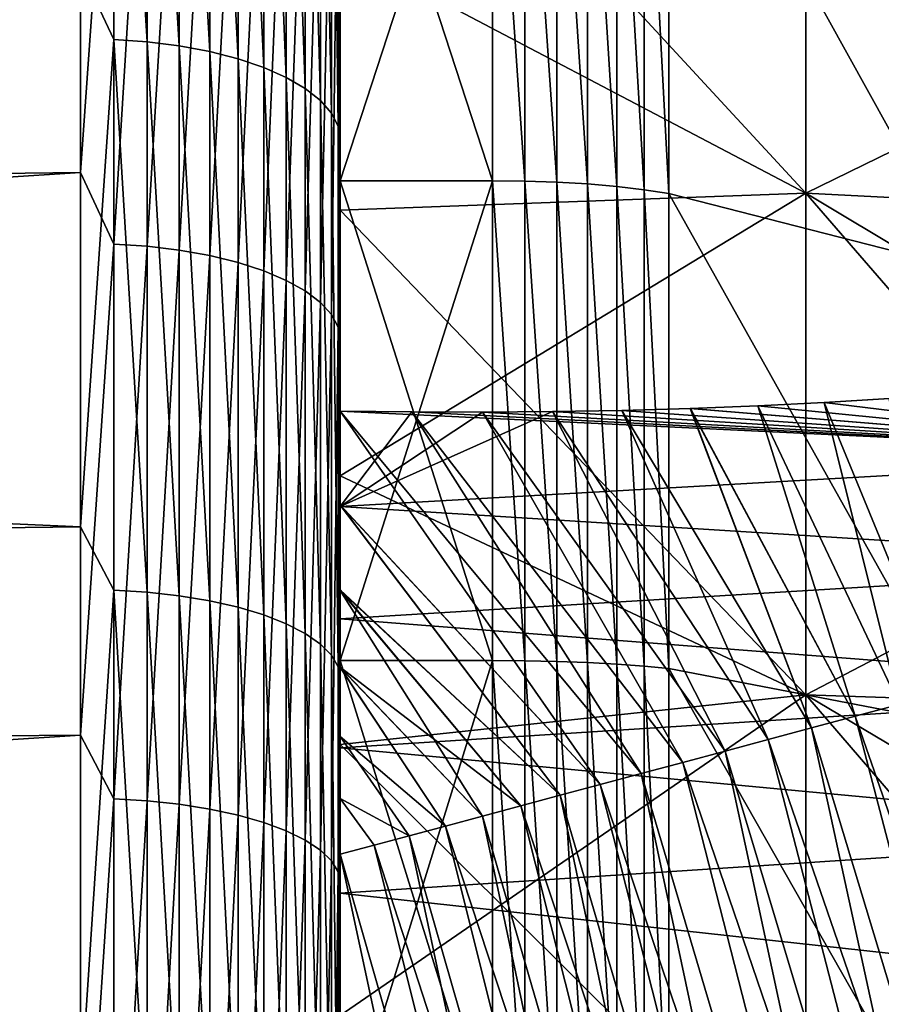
# Model space of a CAD drawing. Header units: metres. Extents: x -2 to 85, y -75 to 96.
# Tile 358 of 444: x 67.72 to 69.42, y 35.42 to 37.36. Entities that reach past the tile are written whole.
import ezdxf

# ---------------------------------------------------------------- set-up
doc = ezdxf.new("R2010")
doc.units = ezdxf.units.M
doc.layers.add('solid_20204500', color=7, linetype='CONTINUOUS')

msp = doc.modelspace()

# ---------------------------------------------------------------- linework, layer by layer
at = {"layer": 'solid_20204500'}
for points in [[(67.903748, 37.323715, -21.554928), (67.838074, 37.463326, -21.497009), (67.903748, 38.386547, -21.063383)], [(67.903748, 38.386547, -21.063383), (67.9692, 38.381454, -21.053053), (67.9692, 37.319141, -21.544353)], [(67.903748, 37.323715, -21.554928), (67.903748, 38.386547, -21.063383), (67.9692, 37.319141, -21.544353)], [(67.9692, 38.381454, -21.053053), (68.032547, 38.372562, -21.035025), (68.032547, 37.311161, -21.525908)], [(67.9692, 37.319141, -21.544353), (67.9692, 38.381454, -21.053053), (68.032547, 37.311161, -21.525908)], [(68.032547, 38.372562, -21.035025), (68.092674, 38.360039, -21.009623), (68.092674, 37.299915, -21.49991)], [(68.032547, 37.311161, -21.525908), (68.032547, 38.372562, -21.035025), (68.092674, 37.299915, -21.49991)], [(68.092674, 38.360039, -21.009623), (68.148514, 38.344093, -20.977291), (68.148514, 37.285606, -21.466825)], [(68.092674, 37.299915, -21.49991), (68.092674, 38.360039, -21.009623), (68.148514, 37.285606, -21.466825)], [(68.148514, 38.344093, -20.977291), (68.199074, 38.32502, -20.938604), (68.199074, 37.268478, -21.427237)], [(68.148514, 37.285606, -21.466825), (68.148514, 38.344093, -20.977291), (68.199074, 37.268478, -21.427237)], [(67.838074, 37.463326, -21.497009), (47.400002, 37.266758, -21.050587), (47.400002, 38.321285, -20.554102)], [(68.199074, 38.32502, -20.938604), (68.243469, 38.303143, -20.894245), (68.243469, 37.248844, -21.381842)], [(68.199074, 37.268478, -21.427237), (68.199074, 38.32502, -20.938604), (68.243469, 37.248844, -21.381842)], [(68.243469, 38.303143, -20.894245), (68.280907, 38.278858, -20.844997), (68.280907, 37.227043, -21.331444)], [(68.243469, 37.248844, -21.381842), (68.243469, 38.303143, -20.894245), (68.280907, 37.227043, -21.331444)], [(68.280907, 38.278858, -20.844997), (68.310738, 38.252594, -20.791729), (68.310738, 37.203465, -21.276934)], [(68.280907, 37.227043, -21.331444), (68.280907, 38.278858, -20.844997), (68.310738, 37.203465, -21.276934)], [(68.310738, 38.252594, -20.791729), (68.332428, 38.224808, -20.735384), (68.332428, 37.178524, -21.219273)], [(68.310738, 37.203465, -21.276934), (68.310738, 38.252594, -20.791729), (68.332428, 37.178524, -21.219273)], [(68.332428, 38.224808, -20.735384), (68.345589, 38.195995, -20.676956), (68.345589, 37.15266, -21.159483)], [(68.332428, 37.178524, -21.219273), (68.332428, 38.224808, -20.735384), (68.345589, 37.15266, -21.159483)], [(68.345589, 37.15266, -21.159483), (68.345589, 38.195995, -20.676956), (68.349998, 37.401424, -20.977539)], [(67.838074, 38.146889, 21.182932), (47.400002, 37.936352, 20.742926), (47.400002, 36.872753, 21.219667)], [(67.838074, 37.060966, 21.669676), (67.838074, 38.146889, 21.182932), (47.400002, 36.872753, 21.219667)], [(67.903748, 37.992111, 21.253336), (67.838074, 38.146889, 21.182932), (67.838074, 37.060966, 21.669676)], [(69.267471, 37.020695, -19.061108), (68.349998, 37.503918, -19.715759), (68.349998, 38.014938, -19.461138)], [(69.267471, 37.020695, -19.061108), (68.349998, 38.014938, -19.461138), (69.267471, 37.986382, -18.573393)], [(67.903748, 37.992111, 21.253336), (67.838074, 37.060966, 21.669676), (67.903748, 36.9203, 21.724981)], [(67.903748, 37.992111, 21.253336), (67.903748, 36.9203, 21.724981), (67.9692, 37.987209, 21.24291)], [(67.903748, 36.9203, 21.724981), (67.9692, 36.91592, 21.714325), (67.9692, 37.987209, 21.24291)], [(67.9692, 37.987209, 21.24291), (67.9692, 36.91592, 21.714325), (68.032547, 37.978657, 21.224722)], [(67.9692, 36.91592, 21.714325), (68.032547, 36.908287, 21.695732), (68.032547, 37.978657, 21.224722)], [(68.032547, 37.978657, 21.224722), (68.032547, 36.908287, 21.695732), (68.092674, 37.966606, 21.199089)], [(69.267471, 37.986328, 18.573421), (68.349998, 37.503918, 19.715759), (69.267471, 37.020638, 19.061134)], [(69.267471, 37.986382, -18.573393), (70.150002, 37.452389, -17.909012), (70.150002, 36.97493, -18.152977)], [(69.267471, 37.020695, -19.061108), (69.267471, 37.986382, -18.573393), (70.150002, 36.97493, -18.152977)], [(69.267471, 37.986328, 18.573421), (69.267471, 37.020638, 19.061134), (70.150002, 37.452389, 17.909012)], [(68.032547, 36.908287, 21.695732), (68.092674, 36.89753, 21.669531), (68.092674, 37.966606, 21.199089)], [(68.092674, 37.966606, 21.199089), (68.092674, 36.89753, 21.669531), (68.148514, 37.951271, 21.166468)], [(68.349998, 37.965511, -16.993486), (68.349998, 37.965511, 16.993486), (68.349998, 37.04496, 17.500803)], [(68.649818, 37.045063, 17.500767), (68.349998, 37.04496, 17.500803), (68.349998, 37.965511, 16.993486)], [(68.349998, 37.04496, -17.500803), (68.349998, 37.965511, -16.993486), (68.349998, 37.04496, 17.500803)], [(68.649818, 37.965492, 16.993496), (68.649818, 37.045063, 17.500767), (68.349998, 37.965511, 16.993486)], [(68.649818, 37.965492, -16.993496), (68.349998, 37.965511, -16.993486), (68.349998, 37.04496, -17.500803)], [(68.649818, 37.045063, -17.500767), (68.649818, 37.965492, -16.993496), (68.349998, 37.04496, -17.500803)], [(68.713669, 37.044456, 17.496473), (68.649818, 37.045063, 17.500767), (68.649818, 37.965492, 16.993496)], [(68.713669, 37.9646, 16.989275), (68.713669, 37.044456, 17.496473), (68.649818, 37.965492, 16.993496)], [(68.713669, 37.044456, -17.496471), (68.649818, 37.965492, -16.993496), (68.649818, 37.045063, -17.500767)], [(68.713669, 37.044456, -17.496471), (68.713669, 37.9646, -16.989275), (68.649818, 37.965492, -16.993496)], [(68.776535, 37.042324, 17.483809), (68.713669, 37.044456, 17.496473), (68.713669, 37.9646, 16.989275)], [(68.776535, 37.961628, 16.976839), (68.776535, 37.042324, 17.483809), (68.713669, 37.9646, 16.989275)], [(68.776535, 37.042313, -17.483812), (68.713669, 37.9646, -16.989275), (68.713669, 37.044456, -17.496471)], [(68.776535, 37.042313, -17.483812), (68.776535, 37.96162, -16.976845), (68.713669, 37.9646, -16.989275)], [(68.837318, 37.038681, 17.462988), (68.776535, 37.042324, 17.483809), (68.776535, 37.961628, 16.976839)], [(68.837318, 37.956615, 16.9564), (68.837318, 37.038681, 17.462988), (68.776535, 37.961628, 16.976839)], [(68.837318, 37.038677, -17.46299), (68.776535, 37.96162, -16.976845), (68.776535, 37.042313, -17.483812)], [(68.837318, 37.038677, -17.46299), (68.837318, 37.956612, -16.956402), (68.776535, 37.96162, -16.976845)], [(68.895027, 37.033649, 17.43432), (68.837318, 37.038681, 17.462988), (68.837318, 37.956615, 16.9564)], [(68.895027, 37.949699, 16.928257), (68.895027, 37.033649, 17.43432), (68.837318, 37.956615, 16.9564)], [(68.895027, 37.033634, -17.43433), (68.837318, 37.956612, -16.956402), (68.837318, 37.038677, -17.46299)], [(68.895027, 37.033634, -17.43433), (68.895027, 37.94968, -16.928267), (68.837318, 37.956612, -16.956402)], [(68.092674, 36.89753, 21.669531), (68.148514, 36.883839, 21.636185), (68.148514, 37.951271, 21.166468)], [(68.148514, 37.951271, 21.166468), (68.148514, 36.883839, 21.636185), (68.199074, 37.932919, 21.127432)], [(68.948715, 37.027328, 17.398264), (68.895027, 37.033649, 17.43432), (68.895027, 37.949699, 16.928257)], [(68.948715, 37.941006, 16.892859), (68.948715, 37.027328, 17.398264), (68.895027, 37.949699, 16.928257)], [(68.948715, 37.027317, -17.39827), (68.895027, 37.94968, -16.928267), (68.895027, 37.033634, -17.43433)], [(68.948715, 37.027317, -17.39827), (68.948715, 37.940994, -16.892866), (68.895027, 37.94968, -16.928267)], [(68.948715, 37.941006, 16.892859), (68.997269, 37.930759, 16.850994), (68.997269, 37.019894, 17.355619)], [(68.948715, 37.941006, 16.892859), (68.997269, 37.019894, 17.355619), (68.948715, 37.027328, 17.398264)], [(68.948715, 37.940994, -16.892866), (68.997269, 37.019894, -17.355619), (68.997269, 37.930759, -16.850994)], [(68.948715, 37.027317, -17.39827), (68.997269, 37.019894, -17.355619), (68.948715, 37.940994, -16.892866)], [(68.148514, 36.883839, 21.636185), (68.199074, 36.867455, 21.596283), (68.199074, 37.932919, 21.127432)], [(68.199074, 37.932919, 21.127432), (68.199074, 36.867455, 21.596283), (68.243469, 37.911873, 21.082672)], [(68.997269, 37.930759, -16.850994), (69.585594, 36.869358, -16.772715), (69.585594, 37.743755, -16.280315)], [(68.997269, 37.930759, -16.850994), (68.997269, 37.019894, -17.355619), (69.585594, 36.869358, -16.772715)], [(68.997269, 37.930759, 16.850994), (69.585594, 37.743752, 16.280317), (69.585594, 36.869354, 16.772717)], [(68.997269, 37.019894, 17.355619), (68.997269, 37.930759, 16.850994), (69.585594, 36.869354, 16.772717)], [(68.199074, 36.867455, 21.596283), (68.243469, 36.848667, 21.550529), (68.243469, 37.911873, 21.082672)], [(68.243469, 37.911873, 21.082672), (68.243469, 36.848667, 21.550529), (68.280907, 37.888512, 21.032978)], [(68.243469, 36.848667, 21.550529), (68.280907, 36.827812, 21.499735), (68.280907, 37.888512, 21.032978)], [(68.280907, 37.888512, 21.032978), (68.280907, 36.827812, 21.499735), (68.310738, 37.863243, 20.979231)], [(68.280907, 36.827812, 21.499735), (68.310738, 36.805252, 21.444794), (68.310738, 37.863243, 20.979231)], [(68.310738, 37.863243, 20.979231), (68.310738, 36.805252, 21.444794), (68.332428, 37.836514, 20.922377)], [(68.310738, 36.805252, 21.444794), (68.332428, 36.781391, 21.386679), (68.332428, 37.836514, 20.922377)], [(68.332428, 37.836514, 20.922377), (68.332428, 36.781391, 21.386679), (68.345589, 37.808796, 20.863422)], [(68.332428, 36.781391, 21.386679), (68.345589, 36.756645, 21.326416), (68.345589, 37.808796, 20.863422)], [(68.345589, 37.808796, 20.863422), (68.345589, 36.756645, 21.326416), (68.349998, 37.550468, 20.910109)], [(68.345589, 36.756645, 21.326416), (68.349998, 37.008682, 21.149174), (68.349998, 37.550468, 20.910109)], [(68.349998, 37.503918, 19.715759), (68.349998, 37.550468, 20.910109), (68.349998, 37.008682, 21.149174)], [(68.349998, 36.986736, 19.9568), (68.349998, 37.503918, 19.715759), (68.349998, 37.008682, 21.149174)], [(68.349998, 37.503918, -19.715759), (68.349998, 36.986736, -19.9568), (68.349998, 37.401424, -20.977539)], [(69.267471, 37.020695, -19.061108), (68.349998, 36.986736, -19.9568), (68.349998, 37.503918, -19.715759)], [(69.267471, 37.020638, 19.061134), (68.349998, 37.503918, 19.715759), (68.349998, 36.986736, 19.9568)], [(67.838074, 37.463326, -21.497009), (67.838074, 36.36237, -21.948729), (47.400002, 37.266758, -21.050587)], [(67.903748, 37.323715, -21.554928), (67.838074, 36.36237, -21.948729), (67.838074, 37.463326, -21.497009)], [(69.267471, 37.020638, 19.061134), (70.150002, 36.97493, 18.152977), (70.150002, 37.452389, 17.909012)], [(68.345589, 37.15266, -21.159483), (68.349998, 37.401424, -20.977539), (68.349998, 36.858223, -21.21265)], [(68.349998, 36.986736, -19.9568), (68.349998, 36.858223, -21.21265), (68.349998, 37.401424, -20.977539)], [(67.903748, 36.237698, -21.992882), (67.838074, 36.36237, -21.948729), (67.903748, 37.323715, -21.554928)], [(67.903748, 37.323715, -21.554928), (67.9692, 37.319141, -21.544353), (67.9692, 36.233658, -21.982094)], [(67.903748, 36.237698, -21.992882), (67.903748, 37.323715, -21.554928), (67.9692, 36.233658, -21.982094)], [(67.9692, 37.319141, -21.544353), (68.032547, 37.311161, -21.525908), (68.032547, 36.226608, -21.963272)], [(67.9692, 36.233658, -21.982094), (67.9692, 37.319141, -21.544353), (68.032547, 36.226608, -21.963272)], [(68.032547, 37.311161, -21.525908), (68.092674, 37.299915, -21.49991), (68.092674, 36.216675, -21.936747)], [(68.032547, 36.226608, -21.963272), (68.032547, 37.311161, -21.525908), (68.092674, 36.216675, -21.936747)], [(68.092674, 37.299915, -21.49991), (68.148514, 37.285606, -21.466825), (68.148514, 36.204029, -21.90299)], [(68.092674, 36.216675, -21.936747), (68.092674, 37.299915, -21.49991), (68.148514, 36.204029, -21.90299)], [(68.148514, 37.285606, -21.466825), (68.199074, 37.268478, -21.427237), (68.199074, 36.1889, -21.862597)], [(68.148514, 36.204029, -21.90299), (68.148514, 37.285606, -21.466825), (68.199074, 36.1889, -21.862597)], [(67.838074, 36.36237, -21.948729), (47.400002, 36.188671, -21.49292), (47.400002, 37.266758, -21.050587)], [(68.199074, 37.268478, -21.427237), (68.243469, 37.248844, -21.381842), (68.243469, 36.171551, -21.816278)], [(68.199074, 36.1889, -21.862597), (68.199074, 37.268478, -21.427237), (68.243469, 36.171551, -21.816278)], [(68.243469, 37.248844, -21.381842), (68.280907, 37.227043, -21.331444), (68.280907, 36.15229, -21.764856)], [(68.243469, 36.171551, -21.816278), (68.243469, 37.248844, -21.381842), (68.280907, 36.15229, -21.764856)], [(68.280907, 37.227043, -21.331444), (68.310738, 37.203465, -21.276934), (68.310738, 36.131458, -21.709238)], [(68.280907, 36.15229, -21.764856), (68.280907, 37.227043, -21.331444), (68.310738, 36.131458, -21.709238)], [(68.310738, 37.203465, -21.276934), (68.332428, 37.178524, -21.219273), (68.332428, 36.109421, -21.650408)], [(68.310738, 36.131458, -21.709238), (68.310738, 37.203465, -21.276934), (68.332428, 36.109421, -21.650408)], [(68.332428, 37.178524, -21.219273), (68.345589, 37.15266, -21.159483), (68.345589, 36.086571, -21.589401)], [(68.332428, 36.109421, -21.650408), (68.332428, 37.178524, -21.219273), (68.345589, 36.086571, -21.589401)], [(68.345589, 37.15266, -21.159483), (68.349998, 36.858223, -21.21265), (68.349998, 36.309299, -21.433609)], [(68.345589, 36.086571, -21.589401), (68.345589, 37.15266, -21.159483), (68.349998, 36.309299, -21.433609)], [(67.838074, 37.060966, 21.669676), (47.400002, 36.872753, 21.219667), (47.400002, 35.78661, 21.641829)], [(67.838074, 35.951782, 22.100794), (67.838074, 37.060966, 21.669676), (47.400002, 35.78661, 21.641829)], [(67.903748, 36.9203, 21.724981), (67.838074, 37.060966, 21.669676), (67.838074, 35.951782, 22.100794)], [(68.649818, 37.045063, 17.500767), (68.649818, 36.098888, 17.958231), (68.349998, 37.04496, 17.500803)], [(68.649818, 37.045063, -17.500767), (68.349998, 37.04496, -17.500803), (68.349998, 36.099007, -17.95816)], [(68.649818, 36.098888, -17.958231), (68.649818, 37.045063, -17.500767), (68.349998, 36.099007, -17.95816)], [(68.349998, 36.591011, 2.699399), (68.349998, 37.04496, 17.500803), (68.349998, 36.099007, 17.95816)], [(68.649818, 36.098888, 17.958231), (68.349998, 36.099007, 17.95816), (68.349998, 37.04496, 17.500803)], [(68.349998, 36.591011, 2.699399), (68.349998, 37.04496, -17.500803), (68.349998, 37.04496, 17.500803)], [(68.349998, 36.181313, -3.762731), (68.349998, 36.099007, -17.95816), (68.349998, 37.04496, -17.500803)], [(68.349998, 36.402878, -3.237862), (68.349998, 36.181313, -3.762731), (68.349998, 37.04496, -17.500803)], [(68.349998, 36.591011, -2.699399), (68.349998, 36.402878, -3.237862), (68.349998, 37.04496, -17.500803)], [(68.349998, 36.591011, 2.699399), (68.349998, 36.591011, -2.699399), (68.349998, 37.04496, -17.500803)], [(68.713669, 36.098576, 17.95388), (68.649818, 36.098888, 17.958231), (68.649818, 37.045063, 17.500767)], [(68.713669, 37.044456, 17.496473), (68.713669, 36.098576, 17.95388), (68.649818, 37.045063, 17.500767)], [(68.713669, 36.098576, -17.95388), (68.649818, 37.045063, -17.500767), (68.649818, 36.098888, -17.958231)], [(68.713669, 36.098576, -17.95388), (68.713669, 37.044456, -17.496471), (68.649818, 37.045063, -17.500767)], [(68.776535, 36.097294, 17.941042), (68.713669, 36.098576, 17.95388), (68.713669, 37.044456, 17.496473)], [(68.776535, 37.042324, 17.483809), (68.776535, 36.097294, 17.941042), (68.713669, 37.044456, 17.496473)], [(68.776535, 36.097282, -17.941046), (68.713669, 37.044456, -17.496471), (68.713669, 36.098576, -17.95388)], [(68.776535, 36.097282, -17.941046), (68.776535, 37.042313, -17.483812), (68.713669, 37.044456, -17.496471)], [(68.837318, 36.095051, 17.91993), (68.776535, 36.097294, 17.941042), (68.776535, 37.042324, 17.483809)], [(68.837318, 37.038681, 17.462988), (68.837318, 36.095051, 17.91993), (68.776535, 37.042324, 17.483809)], [(68.837318, 36.095043, -17.919931), (68.776535, 37.042313, -17.483812), (68.776535, 36.097282, -17.941046)], [(68.837318, 36.095043, -17.919931), (68.837318, 37.038677, -17.46299), (68.776535, 37.042313, -17.483812)], [(69.267471, 36.031265, -19.498655), (68.349998, 36.986736, -19.9568), (69.267471, 37.020695, -19.061108)], [(69.267471, 37.020638, 19.061134), (68.349998, 36.986736, 19.9568), (68.349998, 36.462975, 20.184473)], [(69.267471, 37.020638, 19.061134), (68.349998, 36.462975, 20.184473), (69.267471, 36.031208, 19.498678)], [(68.895027, 36.091938, 17.89086), (68.837318, 36.095051, 17.91993), (68.837318, 37.038681, 17.462988)], [(68.895027, 37.033649, 17.43432), (68.895027, 36.091938, 17.89086), (68.837318, 37.038681, 17.462988)], [(68.895027, 36.091923, -17.890867), (68.837318, 37.038677, -17.46299), (68.837318, 36.095043, -17.919931)], [(68.895027, 36.091923, -17.890867), (68.895027, 37.033634, -17.43433), (68.837318, 37.038677, -17.46299)], [(68.948715, 36.088039, 17.854298), (68.895027, 36.091938, 17.89086), (68.895027, 37.033649, 17.43432)], [(68.948715, 37.027328, 17.398264), (68.948715, 36.088039, 17.854298), (68.895027, 37.033649, 17.43432)], [(68.948715, 36.088028, -17.854301), (68.895027, 37.033634, -17.43433), (68.895027, 36.091923, -17.890867)], [(68.948715, 36.088028, -17.854301), (68.948715, 37.027317, -17.39827), (68.895027, 37.033634, -17.43433)], [(68.948715, 37.027328, 17.398264), (68.997269, 37.019894, 17.355619), (68.997269, 36.083462, 17.811054)], [(68.948715, 37.027328, 17.398264), (68.997269, 36.083462, 17.811054), (68.948715, 36.088039, 17.854298)], [(68.948715, 37.027317, -17.39827), (68.997269, 36.083462, -17.811054), (68.997269, 37.019894, -17.355619)], [(68.948715, 36.088028, -17.854301), (68.997269, 36.083462, -17.811054), (68.948715, 37.027317, -17.39827)], [(69.267471, 37.020695, -19.061108), (70.150002, 36.491333, -18.384174), (70.150002, 36.002083, -18.602337)], [(69.267471, 36.031265, -19.498655), (69.267471, 37.020695, -19.061108), (70.150002, 36.002083, -18.602337)], [(69.267471, 37.020695, -19.061108), (70.150002, 36.97493, -18.152977), (70.150002, 36.491333, -18.384174)], [(69.267471, 37.020638, 19.061134), (70.150002, 36.491333, 18.384174), (70.150002, 36.97493, 18.152977)], [(69.267471, 37.020638, 19.061134), (69.267471, 36.031208, 19.498678), (70.150002, 36.491333, 18.384174)], [(68.345589, 36.756645, 21.326416), (68.349998, 36.461193, 21.374117), (68.349998, 37.008682, 21.149174)], [(68.349998, 36.986736, 19.9568), (68.349998, 37.008682, 21.149174), (68.349998, 36.461193, 21.374117)], [(68.997269, 37.019894, -17.355619), (69.585594, 35.970146, -17.218193), (69.585594, 36.869358, -16.772715)], [(68.997269, 37.019894, -17.355619), (68.997269, 36.083462, -17.811054), (69.585594, 35.970146, -17.218193)], [(68.997269, 37.019894, 17.355619), (69.585594, 36.869354, 16.772717), (69.585594, 35.970142, 17.218195)], [(68.997269, 36.083462, 17.811054), (68.997269, 37.019894, 17.355619), (69.585594, 35.970142, 17.218195)], [(68.349998, 36.462975, 20.184473), (68.349998, 36.986736, 19.9568), (68.349998, 36.461193, 21.374117)], [(68.349998, 36.986736, -19.9568), (68.349998, 36.462975, -20.184473), (68.349998, 36.858223, -21.21265)], [(69.267471, 36.031265, -19.498655), (68.349998, 36.462975, -20.184473), (68.349998, 36.986736, -19.9568)], [(67.903748, 36.9203, 21.724981), (67.838074, 35.951782, 22.100794), (67.903748, 35.826309, 22.142616)], [(67.903748, 36.9203, 21.724981), (67.903748, 35.826309, 22.142616), (67.9692, 36.91592, 21.714325)], [(67.903748, 35.826309, 22.142616), (67.9692, 35.822468, 22.131754), (67.9692, 36.91592, 21.714325)], [(67.9692, 36.91592, 21.714325), (67.9692, 35.822468, 22.131754), (68.032547, 36.908287, 21.695732)], [(67.9692, 35.822468, 22.131754), (68.032547, 35.815773, 22.112804), (68.032547, 36.908287, 21.695732)], [(68.032547, 36.908287, 21.695732), (68.032547, 35.815773, 22.112804), (68.092674, 36.89753, 21.669531)], [(68.032547, 35.815773, 22.112804), (68.092674, 35.806332, 22.0861), (68.092674, 36.89753, 21.669531)], [(68.092674, 36.89753, 21.669531), (68.092674, 35.806332, 22.0861), (68.148514, 36.883839, 21.636185)], [(68.092674, 35.806332, 22.0861), (68.148514, 35.794319, 22.052113), (68.148514, 36.883839, 21.636185)], [(68.148514, 36.883839, 21.636185), (68.148514, 35.794319, 22.052113), (68.199074, 36.867455, 21.596283)], [(68.148514, 35.794319, 22.052113), (68.199074, 35.779945, 22.011444), (68.199074, 36.867455, 21.596283)], [(68.199074, 36.867455, 21.596283), (68.199074, 35.779945, 22.011444), (68.243469, 36.848667, 21.550529)], [(68.199074, 35.779945, 22.011444), (68.243469, 35.763462, 21.964811), (68.243469, 36.848667, 21.550529)], [(68.243469, 36.848667, 21.550529), (68.243469, 35.763462, 21.964811), (68.280907, 36.827812, 21.499735)], [(68.349998, 36.462975, -20.184473), (68.349998, 36.309299, -21.433609), (68.349998, 36.858223, -21.21265)], [(68.243469, 35.763462, 21.964811), (68.280907, 35.745163, 21.913038), (68.280907, 36.827812, 21.499735)], [(68.280907, 36.827812, 21.499735), (68.280907, 35.745163, 21.913038), (68.310738, 36.805252, 21.444794)], [(68.280907, 35.745163, 21.913038), (68.310738, 35.725372, 21.857042), (68.310738, 36.805252, 21.444794)], [(68.310738, 36.805252, 21.444794), (68.310738, 35.725372, 21.857042), (68.332428, 36.781391, 21.386679)], [(68.310738, 35.725372, 21.857042), (68.332428, 35.704437, 21.79781), (68.332428, 36.781391, 21.386679)], [(68.332428, 36.781391, 21.386679), (68.332428, 35.704437, 21.79781), (68.345589, 36.756645, 21.326416)], [(68.332428, 35.704437, 21.79781), (68.345589, 35.682728, 21.736389), (68.345589, 36.756645, 21.326416)], [(68.345589, 36.756645, 21.326416), (68.345589, 35.682728, 21.736389), (68.349998, 36.461193, 21.374117)], [(69.303535, 36.607716, -2.701764), (69.432106, 36.61544, -2.684573), (70.150002, 36.504574, -3.054694)], [(69.539246, 36.035992, -2.093141), (69.432106, 36.61544, -2.684573), (69.303535, 36.607716, -2.701764)], [(69.539246, 36.035992, 2.093141), (69.303619, 36.607719, 2.701754), (69.432175, 36.615448, 2.684563)], [(69.432175, 36.615448, 2.684563), (69.303619, 36.607719, 2.701754), (70.150002, 36.504574, 3.054694)], [(68.904915, 36.592216, -2.727749), (69.039909, 36.596069, -2.723396), (70.150002, 36.504574, -3.054694)], [(69.278625, 35.966156, -2.053514), (69.039909, 36.596069, -2.723396), (68.904915, 36.592216, -2.727749)], [(69.278625, 35.966156, 2.053514), (68.905037, 36.592216, 2.727748), (69.040024, 36.596073, 2.723391)], [(69.040024, 36.596073, 2.723391), (68.905037, 36.592216, 2.727748), (70.150002, 36.504574, 3.054694)], [(69.039909, 36.596069, -2.723396), (69.172722, 36.601223, -2.714778), (70.150002, 36.504574, -3.054694)], [(69.364861, 35.989265, -2.070606), (69.172722, 36.601223, -2.714778), (69.039909, 36.596069, -2.723396)], [(69.364861, 35.989265, -2.070606), (69.039909, 36.596069, -2.723396), (69.278625, 35.966156, -2.053514)], [(69.364861, 35.989265, 2.070606), (69.040024, 36.596073, 2.723391), (69.172829, 36.601231, 2.71477)], [(69.172829, 36.601231, 2.71477), (69.040024, 36.596073, 2.723391), (70.150002, 36.504574, 3.054694)], [(69.278625, 35.966156, 2.053514), (69.040024, 36.596073, 2.723391), (69.364861, 35.989265, 2.070606)], [(69.172722, 36.601223, -2.714778), (69.303535, 36.607716, -2.701764), (70.150002, 36.504574, -3.054694)], [(69.451813, 36.012562, -2.083829), (69.303535, 36.607716, -2.701764), (69.172722, 36.601223, -2.714778)], [(69.451813, 36.012562, -2.083829), (69.172722, 36.601223, -2.714778), (69.364861, 35.989265, -2.070606)], [(69.451813, 36.012562, 2.083829), (69.172829, 36.601231, 2.71477), (69.303619, 36.607719, 2.701754)], [(69.303619, 36.607719, 2.701754), (69.172829, 36.601231, 2.71477), (70.150002, 36.504574, 3.054694)], [(69.364861, 35.989265, 2.070606), (69.172829, 36.601231, 2.71477), (69.451813, 36.012562, 2.083829)], [(69.539246, 36.035992, -2.093141), (69.303535, 36.607716, -2.701764), (69.451813, 36.012562, -2.083829)], [(69.451813, 36.012562, 2.083829), (69.303619, 36.607719, 2.701754), (69.539246, 36.035992, 2.093141)], [(68.349998, 36.402878, 3.237862), (68.349998, 36.591011, 2.699399), (68.349998, 36.099007, 17.95816)], [(70.150002, 36.504574, -3.054694), (68.349998, 36.402878, -3.237862), (68.349998, 36.591011, -2.699399)], [(68.349998, 36.40564, 2.479782), (68.349998, 36.406296, -2.480579), (68.349998, 36.591011, -2.699399)], [(68.862549, 35.854671, -1.911235), (68.349998, 36.591011, -2.699399), (68.349998, 36.406296, -2.480579)], [(68.349998, 36.591011, 2.699399), (68.349998, 36.40564, 2.479782), (68.349998, 36.591011, -2.699399)], [(68.490913, 36.589188, -2.713374), (70.150002, 36.504574, -3.054694), (68.349998, 36.591011, -2.699399)], [(68.943306, 35.876308, -1.947133), (68.490913, 36.589188, -2.713374), (68.349998, 36.591011, -2.699399)], [(68.943306, 35.876308, -1.947133), (68.349998, 36.591011, -2.699399), (68.862549, 35.854671, -1.911235)], [(68.862549, 35.854671, 1.911235), (68.349998, 36.40564, 2.479782), (68.349998, 36.591011, 2.699399)], [(68.490967, 36.589188, 2.713377), (68.349998, 36.591011, 2.699399), (68.349998, 36.402878, 3.237862)], [(68.943306, 35.876308, 1.947133), (68.349998, 36.591011, 2.699399), (68.490967, 36.589188, 2.713377)], [(68.862549, 35.854671, 1.911235), (68.349998, 36.591011, 2.699399), (68.943306, 35.876308, 1.947133)], [(68.768387, 36.589764, 2.727602), (68.349998, 36.402878, 3.237862), (70.150002, 36.504574, 3.054694)], [(68.768387, 36.589764, 2.727602), (68.630424, 36.588764, 2.722779), (68.349998, 36.402878, 3.237862)], [(68.630424, 36.588764, 2.722779), (68.490967, 36.589188, 2.713377), (68.349998, 36.402878, 3.237862)], [(68.490913, 36.589188, -2.713374), (68.630333, 36.588764, -2.722776), (70.150002, 36.504574, -3.054694)], [(69.025475, 35.898327, -1.979372), (68.630333, 36.588764, -2.722776), (68.490913, 36.589188, -2.713374)], [(69.025475, 35.898327, -1.979372), (68.490913, 36.589188, -2.713374), (68.943306, 35.876308, -1.947133)], [(68.943306, 35.876308, 1.947133), (68.490967, 36.589188, 2.713377), (69.025475, 35.898327, 1.979372)], [(69.025475, 35.898327, 1.979372), (68.490967, 36.589188, 2.713377), (68.630424, 36.588764, 2.722779)], [(68.630333, 36.588764, -2.722776), (68.768272, 36.58976, -2.7276), (70.150002, 36.504574, -3.054694)], [(69.108841, 35.920666, -2.007873), (68.768272, 36.58976, -2.7276), (68.630333, 36.588764, -2.722776)], [(69.108841, 35.920666, -2.007873), (68.630333, 36.588764, -2.722776), (69.025475, 35.898327, -1.979372)], [(69.108841, 35.920666, 2.007873), (68.630424, 36.588764, 2.722779), (68.768387, 36.589764, 2.727602)], [(69.025475, 35.898327, 1.979372), (68.630424, 36.588764, 2.722779), (69.108841, 35.920666, 2.007873)], [(68.768272, 36.58976, -2.7276), (68.904915, 36.592216, -2.727749), (70.150002, 36.504574, -3.054694)], [(69.19326, 35.943283, -2.032594), (68.904915, 36.592216, -2.727749), (68.768272, 36.58976, -2.7276)], [(69.19326, 35.943283, -2.032594), (68.768272, 36.58976, -2.7276), (69.108841, 35.920666, -2.007873)], [(69.19326, 35.943283, 2.032594), (68.768387, 36.589764, 2.727602), (68.905037, 36.592216, 2.727748)], [(68.905037, 36.592216, 2.727748), (68.768387, 36.589764, 2.727602), (70.150002, 36.504574, 3.054694)], [(69.108841, 35.920666, 2.007873), (68.768387, 36.589764, 2.727602), (69.19326, 35.943283, 2.032594)], [(69.278625, 35.966156, -2.053514), (68.904915, 36.592216, -2.727749), (69.19326, 35.943283, -2.032594)], [(69.19326, 35.943283, 2.032594), (68.905037, 36.592216, 2.727748), (69.278625, 35.966156, 2.053514)], [(70.150002, 36.290089, -3.596297), (68.349998, 36.402878, -3.237862), (70.150002, 36.504574, -3.054694)], [(70.150002, 36.504574, 3.054694), (68.349998, 36.402878, 3.237862), (70.150002, 36.290089, 3.596297)], [(69.267471, 36.031208, 19.498678), (70.150002, 36.002083, 18.602337), (70.150002, 36.491333, 18.384174)], [(68.345589, 35.682728, 21.736389), (68.349998, 35.908245, 21.584803), (68.349998, 36.461193, 21.374117)], [(68.349998, 36.462975, 20.184473), (68.349998, 36.461193, 21.374117), (68.349998, 35.908245, 21.584803)], [(68.349998, 35.933617, 20.398365), (68.349998, 36.462975, 20.184473), (68.349998, 35.908245, 21.584803)], [(68.349998, 36.462975, -20.184473), (68.349998, 35.933617, -20.398365), (68.349998, 36.309299, -21.433609)], [(69.267471, 36.031265, -19.498655), (68.349998, 35.933617, -20.398365), (68.349998, 36.462975, -20.184473)], [(69.267471, 36.031208, 19.498678), (68.349998, 36.462975, 20.184473), (68.349998, 35.933617, 20.398365)], [(68.349998, 36.237232, 2.273338), (68.349998, 36.238163, -2.274498), (68.349998, 36.406296, -2.480579)], [(68.783417, 35.833466, -1.871771), (68.349998, 36.406296, -2.480579), (68.349998, 36.238163, -2.274498)], [(68.349998, 36.40564, 2.479782), (68.349998, 36.237232, 2.273338), (68.349998, 36.406296, -2.480579)], [(68.862549, 35.854671, -1.911235), (68.349998, 36.406296, -2.480579), (68.783417, 35.833466, -1.871771)], [(68.783417, 35.833466, 1.871771), (68.349998, 36.237232, 2.273338), (68.349998, 36.40564, 2.479782)], [(68.783417, 35.833466, 1.871771), (68.349998, 36.40564, 2.479782), (68.862549, 35.854671, 1.911235)], [(68.349998, 36.181313, 3.762731), (68.349998, 36.402878, 3.237862), (68.349998, 36.099007, 17.95816)], [(70.150002, 36.290089, -3.596297), (68.349998, 36.181313, -3.762731), (68.349998, 36.402878, -3.237862)], [(70.150002, 36.290089, 3.596297), (68.349998, 36.402878, 3.237862), (68.349998, 36.181313, 3.762731)], [(67.838074, 36.36237, -21.948729), (67.838074, 35.239952, -22.344105), (47.400002, 36.188671, -21.49292)], [(67.903748, 36.237698, -21.992882), (67.838074, 35.239952, -22.344105), (67.838074, 36.36237, -21.948729)], [(68.345589, 36.086571, -21.589401), (68.349998, 36.309299, -21.433609), (68.349998, 35.75444, -21.640532)], [(68.349998, 35.933617, -20.398365), (68.349998, 35.75444, -21.640532), (68.349998, 36.309299, -21.433609)], [(70.150002, 36.041004, -4.12326), (68.349998, 36.181313, -3.762731), (70.150002, 36.290089, -3.596297)], [(70.150002, 36.290089, 3.596297), (68.349998, 36.181313, 3.762731), (70.150002, 36.041004, 4.12326)], [(67.903748, 35.131203, -22.376158), (67.838074, 35.239952, -22.344105), (67.903748, 36.237698, -21.992882)], [(67.903748, 36.237698, -21.992882), (67.9692, 36.233658, -21.982094), (67.9692, 35.127705, -22.365183)], [(67.903748, 35.131203, -22.376158), (67.903748, 36.237698, -21.992882), (67.9692, 35.127705, -22.365183)], [(67.9692, 36.233658, -21.982094), (68.032547, 36.226608, -21.963272), (68.032547, 35.121605, -22.346031)], [(67.9692, 35.127705, -22.365183), (67.9692, 36.233658, -21.982094), (68.032547, 35.121605, -22.346031)], [(68.032547, 36.226608, -21.963272), (68.092674, 36.216675, -21.936747), (68.092674, 35.113003, -22.319046)], [(68.032547, 35.121605, -22.346031), (68.032547, 36.226608, -21.963272), (68.092674, 35.113003, -22.319046)], [(68.349998, 36.085445, 2.079773), (68.349998, 36.086281, -2.080857), (68.349998, 36.238163, -2.274498)], [(68.706055, 35.812737, -1.828826), (68.349998, 36.238163, -2.274498), (68.349998, 36.086281, -2.080857)], [(68.349998, 36.237232, 2.273338), (68.349998, 36.085445, 2.079773), (68.349998, 36.238163, -2.274498)], [(68.783417, 35.833466, -1.871771), (68.349998, 36.238163, -2.274498), (68.706055, 35.812737, -1.828826)], [(68.630577, 35.792511, 1.782467), (68.349998, 36.085445, 2.079773), (68.349998, 36.237232, 2.273338)], [(68.706055, 35.812737, 1.828826), (68.349998, 36.237232, 2.273338), (68.783417, 35.833466, 1.871771)], [(68.630577, 35.792511, 1.782467), (68.349998, 36.237232, 2.273338), (68.706055, 35.812737, 1.828826)], [(68.092674, 36.216675, -21.936747), (68.148514, 36.204029, -21.90299), (68.148514, 35.102058, -22.2847)], [(68.092674, 35.113003, -22.319046), (68.092674, 36.216675, -21.936747), (68.148514, 35.102058, -22.2847)], [(67.838074, 35.239952, -22.344105), (47.400002, 35.089745, -21.880026), (47.400002, 36.188671, -21.49292)], [(68.148514, 36.204029, -21.90299), (68.199074, 36.1889, -21.862597), (68.199074, 35.088959, -22.243603)], [(68.148514, 35.102058, -22.2847), (68.148514, 36.204029, -21.90299), (68.199074, 35.088959, -22.243603)], [(68.199074, 36.1889, -21.862597), (68.243469, 36.171551, -21.816278), (68.243469, 35.07394, -22.196478)], [(68.199074, 35.088959, -22.243603), (68.199074, 36.1889, -21.862597), (68.243469, 35.07394, -22.196478)], [(68.243469, 36.171551, -21.816278), (68.280907, 36.15229, -21.764856), (68.280907, 35.057266, -22.144159)], [(68.243469, 35.07394, -22.196478), (68.243469, 36.171551, -21.816278), (68.280907, 35.057266, -22.144159)], [(68.349998, 36.181313, 3.762731), (68.349998, 36.099007, 17.95816), (68.349998, 35.129669, 18.36458)], [(68.349998, 35.926857, 4.272836), (68.349998, 36.181313, 3.762731), (68.349998, 35.129669, 18.36458)], [(68.349998, 36.181313, -3.762731), (68.349998, 35.926857, -4.272836), (68.349998, 36.099007, -17.95816)], [(70.150002, 36.041004, -4.12326), (68.349998, 35.926857, -4.272836), (68.349998, 36.181313, -3.762731)], [(70.150002, 36.041004, 4.12326), (68.349998, 36.181313, 3.762731), (68.349998, 35.926857, 4.272836)], [(68.280907, 36.15229, -21.764856), (68.310738, 36.131458, -21.709238), (68.310738, 35.039234, -22.087572)], [(68.280907, 35.057266, -22.144159), (68.280907, 36.15229, -21.764856), (68.310738, 35.039234, -22.087572)], [(68.310738, 36.131458, -21.709238), (68.332428, 36.109421, -21.650408), (68.332428, 35.020157, -22.027716)], [(68.310738, 35.039234, -22.087572), (68.310738, 36.131458, -21.709238), (68.332428, 35.020157, -22.027716)], [(68.332428, 36.109421, -21.650408), (68.345589, 36.086571, -21.589401), (68.345589, 35.000378, -21.965647)], [(68.332428, 35.020157, -22.027716), (68.332428, 36.109421, -21.650408), (68.345589, 35.000378, -21.965647)], [(68.649818, 35.129662, 18.364582), (68.349998, 35.129669, 18.36458), (68.349998, 36.099007, 17.95816)], [(68.649818, 36.098888, 17.958231), (68.649818, 35.129662, 18.364582), (68.349998, 36.099007, 17.95816)], [(68.349998, 35.3237, -5.239792), (68.349998, 35.129669, -18.36458), (68.349998, 36.099007, -17.95816)], [(68.649818, 36.098888, -17.958231), (68.349998, 36.099007, -17.95816), (68.349998, 35.129669, -18.36458)], [(68.349998, 35.640514, -4.765991), (68.349998, 35.3237, -5.239792), (68.349998, 36.099007, -17.95816)], [(68.349998, 35.926857, -4.272836), (68.349998, 35.640514, -4.765991), (68.349998, 36.099007, -17.95816)], [(68.649818, 35.129662, -18.364582), (68.649818, 36.098888, -17.958231), (68.349998, 35.129669, -18.36458)], [(68.713669, 35.129646, 18.360197), (68.649818, 35.129662, 18.364582), (68.649818, 36.098888, 17.958231)], [(68.713669, 36.098576, 17.95388), (68.713669, 35.129646, 18.360197), (68.649818, 36.098888, 17.958231)], [(68.713669, 35.12965, -18.360197), (68.649818, 36.098888, -17.958231), (68.649818, 35.129662, -18.364582)], [(68.713669, 35.12965, -18.360197), (68.713669, 36.098576, -17.95388), (68.649818, 36.098888, -17.958231)], [(68.776535, 35.12923, 18.347239), (68.713669, 35.129646, 18.360197), (68.713669, 36.098576, 17.95388)], [(68.776535, 36.097294, 17.941042), (68.776535, 35.12923, 18.347239), (68.713669, 36.098576, 17.95388)], [(68.776535, 35.129219, -18.347244), (68.713669, 36.098576, -17.95388), (68.713669, 35.12965, -18.360197)], [(68.776535, 35.129219, -18.347244), (68.776535, 36.097282, -17.941046), (68.713669, 36.098576, -17.95388)], [(68.837318, 35.128403, 18.325926), (68.776535, 35.12923, 18.347239), (68.776535, 36.097294, 17.941042)], [(68.837318, 36.095051, 17.91993), (68.837318, 35.128403, 18.325926), (68.776535, 36.097294, 17.941042)], [(68.837318, 35.128399, -18.325928), (68.776535, 36.097282, -17.941046), (68.776535, 35.129219, -18.347244)], [(68.837318, 35.128399, -18.325928), (68.837318, 36.095043, -17.919931), (68.776535, 36.097282, -17.941046)], [(68.895027, 35.127243, 18.296577), (68.837318, 35.128403, 18.325926), (68.837318, 36.095051, 17.91993)], [(68.895027, 36.091938, 17.89086), (68.895027, 35.127243, 18.296577), (68.837318, 36.095051, 17.91993)], [(68.895027, 35.127228, -18.296585), (68.837318, 36.095043, -17.919931), (68.837318, 35.128399, -18.325928)], [(68.895027, 35.127228, -18.296585), (68.895027, 36.091923, -17.890867), (68.837318, 36.095043, -17.919931)], [(68.948715, 35.125793, 18.259665), (68.895027, 35.127243, 18.296577), (68.895027, 36.091938, 17.89086)], [(68.948715, 36.088039, 17.854298), (68.948715, 35.125793, 18.259665), (68.895027, 36.091938, 17.89086)], [(68.948715, 35.125782, -18.259668), (68.895027, 36.091923, -17.890867), (68.895027, 35.127228, -18.296585)], [(68.948715, 35.125782, -18.259668), (68.948715, 36.088028, -17.854301), (68.895027, 36.091923, -17.890867)], [(68.345589, 36.086571, -21.589401), (68.349998, 35.75444, -21.640532), (68.349998, 35.194725, -21.833017)], [(68.345589, 35.000378, -21.965647), (68.345589, 36.086571, -21.589401), (68.349998, 35.194725, -21.833017)], [(68.349998, 35.949291, 1.898309), (68.349998, 35.949593, -1.898712), (68.349998, 36.086281, -2.080857)], [(68.557091, 35.772823, -1.732764), (68.349998, 36.086281, -2.080857), (68.349998, 35.949593, -1.898712)], [(68.349998, 36.085445, 2.079773), (68.349998, 35.949291, 1.898309), (68.349998, 36.086281, -2.080857)], [(68.630577, 35.792511, -1.782467), (68.349998, 36.086281, -2.080857), (68.557091, 35.772823, -1.732764)], [(68.706055, 35.812737, -1.828826), (68.349998, 36.086281, -2.080857), (68.630577, 35.792511, -1.782467)], [(68.557091, 35.772823, 1.732764), (68.349998, 35.949291, 1.898309), (68.349998, 36.085445, 2.079773)], [(68.557091, 35.772823, 1.732764), (68.349998, 36.085445, 2.079773), (68.630577, 35.792511, 1.782467)], [(68.948715, 36.088039, 17.854298), (68.997269, 36.083462, 17.811054), (68.997269, 35.124123, 18.216007)], [(68.948715, 36.088039, 17.854298), (68.997269, 35.124123, 18.216007), (68.948715, 35.125793, 18.259665)], [(68.948715, 36.088028, -17.854301), (68.997269, 35.124123, -18.216007), (68.997269, 36.083462, -17.811054)], [(68.948715, 35.125782, -18.259668), (68.997269, 35.124123, -18.216007), (68.948715, 36.088028, -17.854301)], [(68.997269, 36.083462, -17.811054), (69.585594, 35.048641, -17.615505), (69.585594, 35.970146, -17.218193)], [(68.997269, 36.083462, -17.811054), (68.997269, 35.124123, -18.216007), (69.585594, 35.048641, -17.615505)], [(68.997269, 36.083462, 17.811054), (69.585594, 35.970142, 17.218195), (69.585594, 35.048637, 17.615507)], [(68.997269, 35.124123, 18.216007), (68.997269, 36.083462, 17.811054), (69.585594, 35.048637, 17.615507)], [(70.150002, 35.758163, -4.63355), (68.349998, 35.926857, -4.272836), (70.150002, 36.041004, -4.12326)], [(70.150002, 36.041004, 4.12326), (68.349998, 35.926857, 4.272836), (70.150002, 35.758163, 4.63355)], [(69.267471, 35.020695, -19.884882), (68.349998, 35.933617, -20.398365), (69.267471, 36.031265, -19.498655)], [(69.267471, 36.031208, 19.498678), (68.349998, 35.933617, 20.398365), (68.349998, 35.39917, 20.59824)], [(69.267471, 36.031208, 19.498678), (68.349998, 35.39917, 20.59824), (69.267471, 35.020638, 19.884903)], [(69.267471, 36.031265, -19.498655), (70.150002, 35.506779, -18.807667), (70.150002, 35.006374, -18.999773)], [(69.267471, 35.020695, -19.884882), (69.267471, 36.031265, -19.498655), (70.150002, 35.006374, -18.999773)], [(69.267471, 36.031265, -19.498655), (70.150002, 36.002083, -18.602337), (70.150002, 35.506779, -18.807667)], [(69.267471, 36.031208, 19.498678), (70.150002, 35.506779, 18.807667), (70.150002, 36.002083, 18.602337)], [(69.267471, 36.031208, 19.498678), (69.267471, 35.020638, 19.884903), (70.150002, 35.506779, 18.807667)], [(69.451813, 36.012562, -2.083829), (69.364861, 35.989265, -2.070606), (70.150002, 33.729351, -2.092557)], [(69.364861, 35.989265, 2.070606), (69.451813, 36.012562, 2.083829), (69.955772, 33.729351, 2.068139)], [(69.955772, 33.729351, -2.068139), (69.364861, 35.989265, -2.070606), (69.278625, 35.966156, -2.053514)], [(69.278625, 35.966156, 2.053514), (69.364861, 35.989265, 2.070606), (69.955772, 33.729351, 2.068139)], [(69.955772, 33.729351, -2.068139), (70.150002, 33.729351, -2.092557), (69.364861, 35.989265, -2.070606)], [(69.955772, 33.729351, -2.068139), (69.278625, 35.966156, -2.053514), (69.19326, 35.943283, -2.032594)], [(69.19326, 35.943283, 2.032594), (69.278625, 35.966156, 2.053514), (69.765587, 33.729351, 2.027241)], [(69.278625, 35.966156, 2.053514), (69.955772, 33.729351, 2.068139), (69.765587, 33.729351, 2.027241)], [(67.838074, 35.951782, 22.100794), (47.400002, 35.78661, 21.641829), (47.400002, 34.680656, 22.008381)], [(67.838074, 34.822186, 22.47518), (67.838074, 35.951782, 22.100794), (47.400002, 34.680656, 22.008381)], [(67.903748, 35.826309, 22.142616), (67.838074, 35.951782, 22.100794), (67.838074, 34.822186, 22.47518)], [(68.349998, 35.826771, 1.726763), (68.349998, 35.82674, -1.726734), (68.349998, 35.949593, -1.898712)], [(68.485748, 35.753704, -1.679806), (68.349998, 35.949593, -1.898712), (68.349998, 35.82674, -1.726734)], [(68.349998, 35.949291, 1.898309), (68.349998, 35.826771, 1.726763), (68.349998, 35.949593, -1.898712)], [(68.557091, 35.772823, -1.732764), (68.349998, 35.949593, -1.898712), (68.485748, 35.753704, -1.679806)], [(68.485748, 35.753704, 1.679806), (68.349998, 35.826771, 1.726763), (68.349998, 35.949291, 1.898309)], [(68.485748, 35.753704, 1.679806), (68.349998, 35.949291, 1.898309), (68.557091, 35.772823, 1.732764)], [(68.349998, 35.39917, 20.59824), (68.349998, 35.933617, 20.398365), (68.349998, 35.908245, 21.584803)], [(68.349998, 35.933617, -20.398365), (68.349998, 35.39917, -20.59824), (68.349998, 35.75444, -21.640532)], [(69.267471, 35.020695, -19.884882), (68.349998, 35.39917, -20.59824), (68.349998, 35.933617, -20.398365)], [(69.765587, 33.729351, -2.027241), (69.19326, 35.943283, -2.032594), (69.108841, 35.920666, -2.007873)], [(69.108841, 35.920666, 2.007873), (69.19326, 35.943283, 2.032594), (69.765587, 33.729351, 2.027241)], [(69.765587, 33.729351, -2.027241), (69.955772, 33.729351, -2.068139), (69.19326, 35.943283, -2.032594)], [(68.349998, 35.640514, 4.765991), (68.349998, 35.926857, 4.272836), (68.349998, 35.129669, 18.36458)], [(70.150002, 35.758163, -4.63355), (68.349998, 35.640514, -4.765991), (68.349998, 35.926857, -4.272836)], [(70.150002, 35.758163, 4.63355), (68.349998, 35.926857, 4.272836), (68.349998, 35.640514, 4.765991)], [(69.765587, 33.729351, -2.027241), (69.108841, 35.920666, -2.007873), (69.025475, 35.898327, -1.979372)], [(69.025475, 35.898327, 1.979372), (69.108841, 35.920666, 2.007873), (69.579964, 33.729351, 1.970047)], [(69.108841, 35.920666, 2.007873), (69.765587, 33.729351, 2.027241), (69.579964, 33.729351, 1.970047)], [(68.345589, 35.682728, 21.736389), (68.349998, 35.349625, 21.781345), (68.349998, 35.908245, 21.584803)], [(68.349998, 35.39917, 20.59824), (68.349998, 35.908245, 21.584803), (68.349998, 35.349625, 21.781345)], [(69.579964, 33.729351, -1.970047), (69.025475, 35.898327, -1.979372), (68.943306, 35.876308, -1.947133)], [(68.943306, 35.876308, 1.947133), (69.025475, 35.898327, 1.979372), (69.579964, 33.729351, 1.970047)], [(69.579964, 33.729351, -1.970047), (69.765587, 33.729351, -2.027241), (69.025475, 35.898327, -1.979372)], [(69.579964, 33.729351, -1.970047), (68.943306, 35.876308, -1.947133), (68.862549, 35.854671, -1.911235)], [(68.862549, 35.854671, 1.911235), (68.943306, 35.876308, 1.947133), (69.400574, 33.729351, 1.897077)], [(68.943306, 35.876308, 1.947133), (69.579964, 33.729351, 1.970047), (69.400574, 33.729351, 1.897077)], [(69.400574, 33.729351, -1.897077), (68.862549, 35.854671, -1.911235), (68.783417, 35.833466, -1.871771)], [(68.783417, 35.833466, 1.871771), (68.862549, 35.854671, 1.911235), (69.400574, 33.729351, 1.897077)], [(69.400574, 33.729351, -1.897077), (69.579964, 33.729351, -1.970047), (68.862549, 35.854671, -1.911235)], [(67.903748, 35.826309, 22.142616), (67.838074, 34.822186, 22.47518), (67.903748, 34.71286, 22.505199)], [(67.903748, 35.826309, 22.142616), (67.903748, 34.71286, 22.505199), (67.9692, 35.822468, 22.131754)], [(67.903748, 34.71286, 22.505199), (67.9692, 34.709568, 22.494162), (67.9692, 35.822468, 22.131754)], [(67.9692, 35.822468, 22.131754), (67.9692, 34.709568, 22.494162), (68.032547, 35.815773, 22.112804)], [(68.349998, 35.826771, 1.726763), (68.349998, 35.717331, 1.564538), (68.349998, 35.82674, -1.726734)], [(68.416672, 35.735195, 1.623696), (68.349998, 35.717331, 1.564538), (68.349998, 35.826771, 1.726763)], [(68.416672, 35.735195, 1.623696), (68.349998, 35.826771, 1.726763), (68.485748, 35.753704, 1.679806)], [(68.349998, 35.717331, 1.564538), (68.349998, 35.717331, -1.564538), (68.349998, 35.82674, -1.726734)], [(68.416672, 35.735195, -1.623696), (68.349998, 35.82674, -1.726734), (68.349998, 35.717331, -1.564538)], [(68.485748, 35.753704, -1.679806), (68.349998, 35.82674, -1.726734), (68.416672, 35.735195, -1.623696)], [(69.400574, 33.729351, -1.897077), (68.783417, 35.833466, -1.871771), (68.706055, 35.812737, -1.828826)], [(68.706055, 35.812737, 1.828826), (68.783417, 35.833466, 1.871771), (69.229393, 33.729351, 1.809383)], [(68.783417, 35.833466, 1.871771), (69.400574, 33.729351, 1.897077), (69.229393, 33.729351, 1.809383)], [(67.9692, 34.709568, 22.494162), (68.032547, 34.703823, 22.474899), (68.032547, 35.815773, 22.112804)], [(68.032547, 35.815773, 22.112804), (68.032547, 34.703823, 22.474899), (68.092674, 35.806332, 22.0861)], [(68.032547, 34.703823, 22.474899), (68.092674, 34.695728, 22.447758), (68.092674, 35.806332, 22.0861)], [(68.092674, 35.806332, 22.0861), (68.092674, 34.695728, 22.447758), (68.148514, 35.794319, 22.052113)], [(69.229393, 33.729351, -1.809383), (68.706055, 35.812737, -1.828826), (68.630577, 35.792511, -1.782467)], [(68.630577, 35.792511, 1.782467), (68.706055, 35.812737, 1.828826), (69.229393, 33.729351, 1.809383)], [(69.229393, 33.729351, -1.809383), (69.400574, 33.729351, -1.897077), (68.706055, 35.812737, -1.828826)], [(68.092674, 34.695728, 22.447758), (68.148514, 34.685425, 22.413214), (68.148514, 35.794319, 22.052113)], [(68.148514, 35.794319, 22.052113), (68.148514, 34.685425, 22.413214), (68.199074, 35.779945, 22.011444)], [(68.148514, 34.685425, 22.413214), (68.199074, 34.673096, 22.37188), (68.199074, 35.779945, 22.011444)], [(68.199074, 35.779945, 22.011444), (68.199074, 34.673096, 22.37188), (68.243469, 35.763462, 21.964811)], [(69.229393, 33.729351, -1.809383), (68.630577, 35.792511, -1.782467), (68.557091, 35.772823, -1.732764)], [(68.557091, 35.772823, 1.732764), (68.630577, 35.792511, 1.782467), (69.067436, 33.729351, 1.707605)], [(68.630577, 35.792511, 1.782467), (69.229393, 33.729351, 1.809383), (69.067436, 33.729351, 1.707605)], [(68.199074, 34.673096, 22.37188), (68.243469, 34.658958, 22.324484), (68.243469, 35.763462, 21.964811)], [(68.243469, 35.763462, 21.964811), (68.243469, 34.658958, 22.324484), (68.280907, 35.745163, 21.913038)], [(69.067436, 33.729351, -1.707605), (68.557091, 35.772823, -1.732764), (68.485748, 35.753704, -1.679806)], [(68.485748, 35.753704, 1.679806), (68.557091, 35.772823, 1.732764), (69.067436, 33.729351, 1.707605)], [(69.067436, 33.729351, -1.707605), (69.229393, 33.729351, -1.809383), (68.557091, 35.772823, -1.732764)], [(68.243469, 34.658958, 22.324484), (68.280907, 34.643261, 22.271864), (68.280907, 35.745163, 21.913038)], [(68.280907, 35.745163, 21.913038), (68.280907, 34.643261, 22.271864), (68.310738, 35.725372, 21.857042)], [(70.150002, 35.443371, -5.123987), (68.349998, 35.640514, -4.765991), (70.150002, 35.758163, -4.63355)], [(70.150002, 35.758163, 4.63355), (68.349998, 35.640514, 4.765991), (70.150002, 35.443371, 5.123987)], [(68.349998, 35.39917, -20.59824), (68.349998, 35.194725, -21.833017), (68.349998, 35.75444, -21.640532)], [(69.067436, 33.729351, -1.707605), (68.485748, 35.753704, -1.679806), (68.416672, 35.735195, -1.623696)], [(68.416672, 35.735195, 1.623696), (68.485748, 35.753704, 1.679806), (68.915878, 33.729351, 1.59264)], [(68.485748, 35.753704, 1.679806), (69.067436, 33.729351, 1.707605), (68.915878, 33.729351, 1.59264)], [(68.280907, 34.643261, 22.271864), (68.310738, 34.626286, 22.214951), (68.310738, 35.725372, 21.857042)], [(68.310738, 35.725372, 21.857042), (68.310738, 34.626286, 22.214951), (68.332428, 35.704437, 21.79781)], [(68.915878, 33.729351, -1.59264), (68.416672, 35.735195, -1.623696), (68.349998, 35.717331, -1.564538)], [(68.416672, 35.735195, 1.623696), (68.915878, 33.729351, 1.59264), (68.349998, 35.717331, 1.564538)], [(68.915878, 33.729351, -1.59264), (69.067436, 33.729351, -1.707605), (68.416672, 35.735195, -1.623696)], [(68.310738, 34.626286, 22.214951), (68.332428, 34.60833, 22.154747), (68.332428, 35.704437, 21.79781)], [(68.332428, 35.704437, 21.79781), (68.332428, 34.60833, 22.154747), (68.345589, 35.682728, 21.736389)], [(68.349998, 35.287109, 1.457213), (68.349998, 35.287086, -1.457207), (68.349998, 35.717331, -1.564538)], [(68.776054, 33.729351, -1.465815), (68.349998, 35.717331, -1.564538), (68.349998, 35.287086, -1.457207)], [(68.349998, 35.717331, 1.564538), (68.349998, 35.287109, 1.457213), (68.349998, 35.717331, -1.564538)], [(68.776054, 33.729351, -1.465815), (68.915878, 33.729351, -1.59264), (68.349998, 35.717331, -1.564538)], [(68.776054, 33.729351, 1.465815), (68.349998, 35.287109, 1.457213), (68.349998, 35.717331, 1.564538)], [(68.776054, 33.729351, 1.465815), (68.349998, 35.717331, 1.564538), (68.915878, 33.729351, 1.59264)], [(68.332428, 34.60833, 22.154747), (68.345589, 34.589706, 22.092321), (68.345589, 35.682728, 21.736389)], [(68.345589, 35.682728, 21.736389), (68.345589, 34.589706, 22.092321), (68.349998, 35.349625, 21.781345)], [(68.349998, 35.3237, 5.239792), (68.349998, 35.640514, 4.765991), (68.349998, 35.129669, 18.36458)], [(70.150002, 35.443371, -5.123987), (68.349998, 35.3237, -5.239792), (68.349998, 35.640514, -4.765991)], [(70.150002, 35.443371, 5.123987), (68.349998, 35.640514, 4.765991), (68.349998, 35.3237, 5.239792)], [(69.267471, 35.020638, 19.884903), (70.150002, 35.006374, 18.999773), (70.150002, 35.506779, 18.807667)], [(70.150002, 35.09761, -5.593106), (68.349998, 35.3237, -5.239792), (70.150002, 35.443371, -5.123987)], [(70.150002, 35.443371, 5.123987), (68.349998, 35.3237, 5.239792), (70.150002, 35.09761, 5.593106)]]:
    msp.add_3dface(points, dxfattribs=at)

doc.saveas('drawing.dxf')
